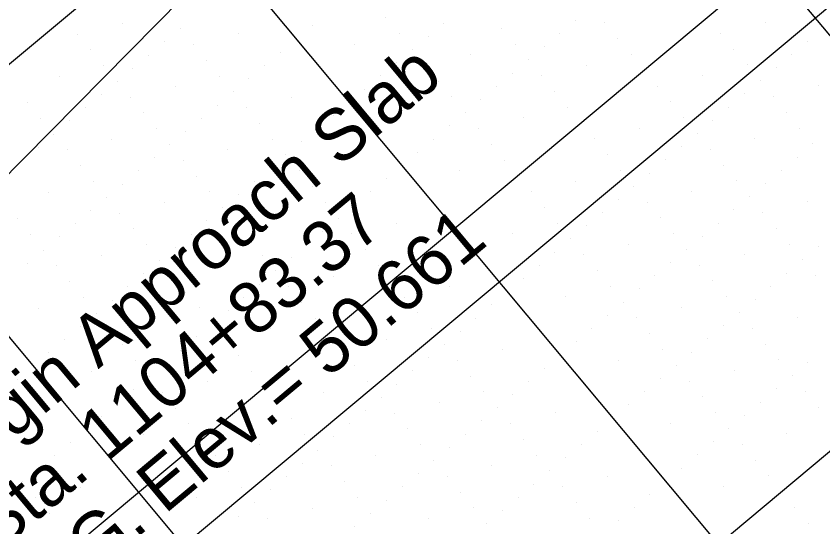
# Model space of a CAD drawing. Extents: x 2042995 to 2043795, y 305365 to 306249.
# Drawn here: x 2043257.9 to 2043297.1, y 305885.54 to 305910.36 of the extents above; entities that cross this region are included whole.
import ezdxf

# ---------------------------------------------------------------- set-up
doc = ezdxf.new("R2010")
doc.units = 0
for name, color, linetype in [('BR_AUTO DIMENSION', 7, 'Continuous'), ('BR_CONCRETE', 7, 'Continuous'), ('BR_GRID DOTS', 7, 'Continuous'), ('BR_GRID LINES', 7, 'Continuous'), ('BR_TEXT', 7, 'Continuous')]:
    doc.layers.add(name, color=color, linetype=linetype)

msp = doc.modelspace()

# ---------------------------------------------------------------- linework, layer by layer
at = {"layer": 'BR_AUTO DIMENSION'}
for p, q in [((2043259.789, 305879.429), (2043308.056, 305919.741)), ((2043269.649, 305914.959), (2043247.253, 305892.292))]:
    msp.add_line(p, q, dxfattribs=at)
at = {"layer": 'BR_CONCRETE'}
msp.add_spline([(2043139.109, 306017.548), (2043148.199, 306007.16), (2043160.233, 305993.368), (2043172.245, 305979.557), (2043184.234, 305965.727), (2043196.201, 305951.879), (2043208.145, 305938.012), (2043220.067, 305924.126), (2043231.966, 305910.221), (2043243.843, 305896.297), (2043255.698, 305882.355), (2043267.529, 305868.394), (2043279.339, 305854.414), (2043291.126, 305840.415), (2043302.89, 305826.398), (2043314.632, 305812.361), (2043326.352, 305798.306), (2043338.049, 305784.233), (2043349.724, 305770.14), (2043361.376, 305756.029), (2043373.005, 305741.899), (2043384.613, 305727.75), (2043396.197, 305713.582), (2043407.76, 305699.396), (2043419.299, 305685.191), (2043430.817, 305670.967), (2043442.311, 305656.724), (2043453.784, 305642.463), (2043465.234, 305628.182), (2043476.661, 305613.883), (2043488.066, 305599.566), (2043499.448, 305585.229), (2043510.808, 305570.874), (2043522.146, 305556.5), (2043533.461, 305542.107), (2043544.753, 305527.695), (2043547.219, 305524.543)], degree=3, dxfattribs=at)
at = {"layer": 'BR_GRID DOTS'}
for p, q in [((2043263.063, 305910.004), (2043263.063, 305910.004)), ((2043275.867, 305910.274), (2043275.867, 305910.274)), ((2043278.684, 305910.021), (2043278.684, 305910.021)), ((2043285.085, 305910.156), (2043285.085, 305910.156)), ((2043286.494, 305910.03), (2043286.494, 305910.03)), ((2043294.304, 305910.038), (2043294.304, 305910.038)), ((2043265.88, 305909.751), (2043265.88, 305909.751)), ((2043272.282, 305909.886), (2043272.282, 305909.886)), ((2043281.501, 305909.768), (2043281.501, 305909.768)), ((2043260.887, 305909.49), (2043260.887, 305909.49)), ((2043268.697, 305909.498), (2043268.697, 305909.498)), ((2043271.514, 305909.245), (2043271.514, 305909.245)), ((2043276.508, 305909.507), (2043276.508, 305909.507)), ((2043277.916, 305909.38), (2043277.916, 305909.38)), ((2043284.318, 305909.515), (2043284.318, 305909.515)), ((2043287.135, 305909.262), (2043287.135, 305909.262)), ((2043292.128, 305909.524), (2043292.128, 305909.524)), ((2043265.113, 305909.11), (2043265.113, 305909.11)), ((2043266.521, 305908.984), (2043266.521, 305908.984)), ((2043274.332, 305908.992), (2043274.332, 305908.992)), ((2043282.142, 305909.001), (2043282.142, 305909.001)), ((2043283.55, 305908.874), (2043283.55, 305908.874)), ((2043296.354, 305909.144), (2043296.354, 305909.144)), ((2043261.528, 305908.722), (2043261.528, 305908.722)), ((2043264.345, 305908.469), (2043264.345, 305908.469)), ((2043270.747, 305908.604), (2043270.747, 305908.604)), ((2043277.149, 305908.739), (2043277.149, 305908.739)), ((2043279.966, 305908.486), (2043279.966, 305908.486)), ((2043287.776, 305908.495), (2043287.776, 305908.495)), ((2043292.769, 305908.756), (2043292.769, 305908.756)), ((2043295.586, 305908.503), (2043295.586, 305908.503)), ((2043267.162, 305908.216), (2043267.162, 305908.216)), ((2043276.381, 305908.098), (2043276.381, 305908.098)), ((2043282.783, 305908.233), (2043282.783, 305908.233)), ((2043262.169, 305907.954), (2043262.169, 305907.954)), ((2043263.578, 305907.828), (2043263.578, 305907.828)), ((2043269.979, 305907.963), (2043269.979, 305907.963)), ((2043277.79, 305907.972), (2043277.79, 305907.972)), ((2043285.6, 305907.98), (2043285.6, 305907.98)), ((2043293.41, 305907.989), (2043293.41, 305907.989)), ((2043294.819, 305907.862), (2043294.819, 305907.862)), ((2043259.993, 305907.44), (2043259.993, 305907.44)), ((2043267.803, 305907.449), (2043267.803, 305907.449)), ((2043269.212, 305907.322), (2043269.212, 305907.322)), ((2043275.614, 305907.457), (2043275.614, 305907.457)), ((2043282.015, 305907.592), (2043282.015, 305907.592)), ((2043283.424, 305907.466), (2043283.424, 305907.466)), ((2043291.234, 305907.474), (2043291.234, 305907.474)), ((2043294.051, 305907.221), (2043294.051, 305907.221)), ((2043262.81, 305907.187), (2043262.81, 305907.187)), ((2043265.627, 305906.934), (2043265.627, 305906.934)), ((2043278.431, 305907.204), (2043278.431, 305907.204)), ((2043281.248, 305906.951), (2043281.248, 305906.951)), ((2043289.058, 305906.96), (2043289.058, 305906.96)), ((2043296.868, 305906.968), (2043296.868, 305906.968)), ((2043262.043, 305906.546), (2043262.043, 305906.546)), ((2043268.444, 305906.681), (2043268.444, 305906.681)), ((2043274.846, 305906.816), (2043274.846, 305906.816)), ((2043279.072, 305906.437), (2043279.072, 305906.437)), ((2043284.065, 305906.698), (2043284.065, 305906.698)), ((2043293.284, 305906.58), (2043293.284, 305906.58)), ((2043294.692, 305906.454), (2043294.692, 305906.454)), ((2043258.458, 305906.158), (2043258.458, 305906.158)), ((2043263.451, 305906.419), (2043263.451, 305906.419)), ((2043267.677, 305906.04), (2043267.677, 305906.04)), ((2043271.261, 305906.428), (2043271.261, 305906.428)), ((2043274.079, 305906.175), (2043274.079, 305906.175)), ((2043280.48, 305906.31), (2043280.48, 305906.31)), ((2043289.699, 305906.192), (2043289.699, 305906.192)), ((2043261.275, 305905.905), (2043261.275, 305905.905)), ((2043264.092, 305905.652), (2043264.092, 305905.652)), ((2043269.085, 305905.913), (2043269.085, 305905.913)), ((2043276.896, 305905.922), (2043276.896, 305905.922)), ((2043279.713, 305905.669), (2043279.713, 305905.669)), ((2043284.706, 305905.931), (2043284.706, 305905.931)), ((2043292.516, 305905.939), (2043292.516, 305905.939)), ((2043295.333, 305905.686), (2043295.333, 305905.686)), ((2043259.099, 305905.39), (2043259.099, 305905.39)), ((2043260.508, 305905.264), (2043260.508, 305905.264)), ((2043266.909, 305905.399), (2043266.909, 305905.399)), ((2043273.311, 305905.534), (2043273.311, 305905.534)), ((2043282.53, 305905.416), (2043282.53, 305905.416)), ((2043290.34, 305905.425), (2043290.34, 305905.425)), ((2043291.749, 305905.298), (2043291.749, 305905.298)), ((2043264.733, 305904.884), (2043264.733, 305904.884)), ((2043269.726, 305905.146), (2043269.726, 305905.146)), ((2043272.544, 305904.893), (2043272.544, 305904.893)), ((2043278.945, 305905.028), (2043278.945, 305905.028)), ((2043280.354, 305904.902), (2043280.354, 305904.902)), ((2043288.164, 305904.91), (2043288.164, 305904.91)), ((2043295.974, 305904.919), (2043295.974, 305904.919)), ((2043259.74, 305904.623), (2043259.74, 305904.623)), ((2043266.142, 305904.758), (2043266.142, 305904.758)), ((2043290.981, 305904.657), (2043290.981, 305904.657)), ((2043262.557, 305904.37), (2043262.557, 305904.37)), ((2043265.374, 305904.117), (2043265.374, 305904.117)), ((2043270.367, 305904.378), (2043270.367, 305904.378)), ((2043271.776, 305904.252), (2043271.776, 305904.252)), ((2043278.178, 305904.387), (2043278.178, 305904.387)), ((2043280.995, 305904.134), (2043280.995, 305904.134)), ((2043285.988, 305904.396), (2043285.988, 305904.396)), ((2043293.798, 305904.404), (2043293.798, 305904.404)), ((2043296.615, 305904.151), (2043296.615, 305904.151)), ((2043258.973, 305903.982), (2043258.973, 305903.982)), ((2043260.381, 305903.855), (2043260.381, 305903.855)), ((2043268.191, 305903.864), (2043268.191, 305903.864)), ((2043277.41, 305903.746), (2043277.41, 305903.746)), ((2043290.214, 305904.016), (2043290.214, 305904.016)), ((2043291.622, 305903.89), (2043291.622, 305903.89)), ((2043258.205, 305903.341), (2043258.205, 305903.341)), ((2043264.607, 305903.476), (2043264.607, 305903.476)), ((2043266.015, 305903.349), (2043266.015, 305903.349)), ((2043271.008, 305903.611), (2043271.008, 305903.611)), ((2043273.826, 305903.358), (2043273.826, 305903.358)), ((2043281.636, 305903.366), (2043281.636, 305903.366)), ((2043286.629, 305903.628), (2043286.629, 305903.628)), ((2043289.446, 305903.375), (2043289.446, 305903.375)), ((2043295.848, 305903.51), (2043295.848, 305903.51)), ((2043261.022, 305903.088), (2043261.022, 305903.088)), ((2043270.241, 305902.97), (2043270.241, 305902.97)), ((2043276.643, 305903.105), (2043276.643, 305903.105)), ((2043292.263, 305903.122), (2043292.263, 305903.122)), ((2043263.839, 305902.835), (2043263.839, 305902.835)), ((2043266.656, 305902.582), (2043266.656, 305902.582)), ((2043271.65, 305902.843), (2043271.65, 305902.843)), ((2043279.46, 305902.852), (2043279.46, 305902.852)), ((2043287.27, 305902.861), (2043287.27, 305902.861)), ((2043288.679, 305902.734), (2043288.679, 305902.734)), ((2043295.08, 305902.869), (2043295.08, 305902.869)), ((2043261.663, 305902.32), (2043261.663, 305902.32)), ((2043263.072, 305902.194), (2043263.072, 305902.194)), ((2043269.473, 305902.329), (2043269.473, 305902.329)), ((2043275.875, 305902.464), (2043275.875, 305902.464)), ((2043285.094, 305902.346), (2043285.094, 305902.346)), ((2043292.904, 305902.355), (2043292.904, 305902.355)), ((2043294.313, 305902.228), (2043294.313, 305902.228)), ((2043259.487, 305901.806), (2043259.487, 305901.806)), ((2043267.297, 305901.814), (2043267.297, 305901.814)), ((2043272.291, 305902.076), (2043272.291, 305902.076)), ((2043275.108, 305901.823), (2043275.108, 305901.823)), ((2043282.918, 305901.831), (2043282.918, 305901.831)), ((2043287.911, 305902.093), (2043287.911, 305902.093)), ((2043290.728, 305901.84), (2043290.728, 305901.84)), ((2043262.304, 305901.553), (2043262.304, 305901.553)), ((2043268.706, 305901.688), (2043268.706, 305901.688)), ((2043287.144, 305901.452), (2043287.144, 305901.452)), ((2043293.545, 305901.587), (2043293.545, 305901.587)), ((2043265.121, 305901.3), (2043265.121, 305901.3)), ((2043267.938, 305901.047), (2043267.938, 305901.047)), ((2043272.932, 305901.308), (2043272.932, 305901.308)), ((2043274.34, 305901.182), (2043274.34, 305901.182)), ((2043283.559, 305901.064), (2043283.559, 305901.064)), ((2043288.552, 305901.325), (2043288.552, 305901.325)), ((2043292.778, 305900.946), (2043292.778, 305900.946)), ((2043296.362, 305901.334), (2043296.362, 305901.334)), ((2043261.537, 305900.912), (2043261.537, 305900.912)), ((2043262.945, 305900.785), (2043262.945, 305900.785)), ((2043270.756, 305900.794), (2043270.756, 305900.794)), ((2043286.376, 305900.811), (2043286.376, 305900.811)), ((2043289.193, 305900.558), (2043289.193, 305900.558)), ((2043294.186, 305900.82), (2043294.186, 305900.82)), ((2043257.952, 305900.524), (2043257.952, 305900.524)), ((2043260.769, 305900.271), (2043260.769, 305900.271)), ((2043267.171, 305900.406), (2043267.171, 305900.406)), ((2043268.579, 305900.279), (2043268.579, 305900.279)), ((2043273.573, 305900.541), (2043273.573, 305900.541)), ((2043276.39, 305900.288), (2043276.39, 305900.288)), ((2043284.2, 305900.296), (2043284.2, 305900.296)), ((2043285.608, 305900.17), (2043285.608, 305900.17)), ((2043292.01, 305900.305), (2043292.01, 305900.305)), ((2043263.586, 305900.018), (2043263.586, 305900.018)), ((2043272.805, 305899.9), (2043272.805, 305899.9)), ((2043274.214, 305899.773), (2043274.214, 305899.773)), ((2043282.024, 305899.782), (2043282.024, 305899.782)), ((2043289.834, 305899.79), (2043289.834, 305899.79)), ((2043294.827, 305900.052), (2043294.827, 305900.052)), ((2043258.593, 305899.756), (2043258.593, 305899.756)), ((2043260.002, 305899.63), (2043260.002, 305899.63)), ((2043266.403, 305899.765), (2043266.403, 305899.765)), ((2043269.22, 305899.512), (2043269.22, 305899.512)), ((2043284.841, 305899.529), (2043284.841, 305899.529)), ((2043291.243, 305899.664), (2043291.243, 305899.664)), ((2043259.234, 305898.989), (2043259.234, 305898.989)), ((2043264.227, 305899.25), (2043264.227, 305899.25)), ((2043265.636, 305899.124), (2043265.636, 305899.124)), ((2043272.038, 305899.259), (2043272.038, 305899.259)), ((2043274.855, 305899.006), (2043274.855, 305899.006)), ((2043287.658, 305899.276), (2043287.658, 305899.276)), ((2043290.475, 305899.023), (2043290.475, 305899.023)), ((2043295.468, 305899.284), (2043295.468, 305899.284)), ((2043296.877, 305899.158), (2043296.877, 305899.158)), ((2043262.051, 305898.736), (2043262.051, 305898.736)), ((2043269.861, 305898.744), (2043269.861, 305898.744)), ((2043271.27, 305898.618), (2043271.27, 305898.618)), ((2043284.073, 305898.888), (2043284.073, 305898.888)), ((2043285.482, 305898.761), (2043285.482, 305898.761)), ((2043293.292, 305898.77), (2043293.292, 305898.77)), ((2043258.467, 305898.348), (2043258.467, 305898.348)), ((2043259.875, 305898.221), (2043259.875, 305898.221)), ((2043264.868, 305898.483), (2043264.868, 305898.483)), ((2043267.685, 305898.23), (2043267.685, 305898.23)), ((2043275.496, 305898.238), (2043275.496, 305898.238)), ((2043283.306, 305898.247), (2043283.306, 305898.247)), ((2043289.708, 305898.382), (2043289.708, 305898.382)), ((2043291.116, 305898.255), (2043291.116, 305898.255)), ((2043296.109, 305898.517), (2043296.109, 305898.517)), ((2043264.101, 305897.842), (2043264.101, 305897.842)), ((2043270.503, 305897.977), (2043270.503, 305897.977)), ((2043286.123, 305897.994), (2043286.123, 305897.994)), ((2043295.342, 305897.876), (2043295.342, 305897.876)), ((2043260.516, 305897.454), (2043260.516, 305897.454)), ((2043265.509, 305897.715), (2043265.509, 305897.715)), ((2043273.32, 305897.724), (2043273.32, 305897.724)), ((2043282.538, 305897.606), (2043282.538, 305897.606)), ((2043288.94, 305897.741), (2043288.94, 305897.741)), ((2043291.757, 305897.488), (2043291.757, 305897.488)), ((2043296.75, 305897.749), (2043296.75, 305897.749)), ((2043263.333, 305897.201), (2043263.333, 305897.201)), ((2043269.735, 305897.336), (2043269.735, 305897.336)), ((2043271.144, 305897.209), (2043271.144, 305897.209)), ((2043278.954, 305897.218), (2043278.954, 305897.218)), ((2043286.764, 305897.226), (2043286.764, 305897.226)), ((2043288.173, 305897.1), (2043288.173, 305897.1)), ((2043294.574, 305897.235), (2043294.574, 305897.235)), ((2043261.157, 305896.686), (2043261.157, 305896.686)), ((2043266.15, 305896.948), (2043266.15, 305896.948)), ((2043268.967, 305896.695), (2043268.967, 305896.695)), ((2043276.778, 305896.703), (2043276.778, 305896.703)), ((2043281.771, 305896.965), (2043281.771, 305896.965)), ((2043284.588, 305896.712), (2043284.588, 305896.712)), ((2043292.398, 305896.72), (2043292.398, 305896.72)), ((2043262.566, 305896.56), (2043262.566, 305896.56)), ((2043271.785, 305896.442), (2043271.785, 305896.442)), ((2043281.003, 305896.324), (2043281.003, 305896.324)), ((2043287.405, 305896.459), (2043287.405, 305896.459)), ((2043293.807, 305896.594), (2043293.807, 305896.594)), ((2043258.981, 305896.172), (2043258.981, 305896.172)), ((2043261.798, 305895.919), (2043261.798, 305895.919)), ((2043266.791, 305896.18), (2043266.791, 305896.18)), ((2043268.2, 305896.054), (2043268.2, 305896.054)), ((2043277.419, 305895.936), (2043277.419, 305895.936)), ((2043290.222, 305896.206), (2043290.222, 305896.206)), ((2043293.039, 305895.953), (2043293.039, 305895.953)), ((2043264.615, 305895.666), (2043264.615, 305895.666)), ((2043272.426, 305895.674), (2043272.426, 305895.674)), ((2043280.236, 305895.683), (2043280.236, 305895.683)), ((2043286.638, 305895.818), (2043286.638, 305895.818)), ((2043288.046, 305895.691), (2043288.046, 305895.691)), ((2043295.856, 305895.7), (2043295.856, 305895.7)), ((2043261.031, 305895.278), (2043261.031, 305895.278)), ((2043262.439, 305895.151), (2043262.439, 305895.151)), ((2043267.432, 305895.413), (2043267.432, 305895.413)), ((2043270.25, 305895.16), (2043270.25, 305895.16)), ((2043278.06, 305895.168), (2043278.06, 305895.168)), ((2043285.87, 305895.177), (2043285.87, 305895.177)), ((2043292.272, 305895.312), (2043292.272, 305895.312)), ((2043293.68, 305895.185), (2043293.68, 305895.185)), ((2043266.665, 305894.772), (2043266.665, 305894.772)), ((2043279.468, 305895.042), (2043279.468, 305895.042)), ((2043288.687, 305894.924), (2043288.687, 305894.924)), ((2043260.263, 305894.637), (2043260.263, 305894.637)), ((2043263.08, 305894.384), (2043263.08, 305894.384)), ((2043268.073, 305894.645), (2043268.073, 305894.645)), ((2043275.884, 305894.654), (2043275.884, 305894.654)), ((2043278.701, 305894.401), (2043278.701, 305894.401)), ((2043285.103, 305894.536), (2043285.103, 305894.536)), ((2043291.504, 305894.671), (2043291.504, 305894.671)), ((2043294.321, 305894.418), (2043294.321, 305894.418)), ((2043259.496, 305893.996), (2043259.496, 305893.996)), ((2043265.897, 305894.131), (2043265.897, 305894.131)), ((2043273.708, 305894.139), (2043273.708, 305894.139)), ((2043281.518, 305894.148), (2043281.518, 305894.148)), ((2043284.335, 305893.895), (2043284.335, 305893.895)), ((2043289.328, 305894.156), (2043289.328, 305894.156)), ((2043290.737, 305894.03), (2043290.737, 305894.03)), ((2043263.721, 305893.616), (2043263.721, 305893.616)), ((2043268.714, 305893.878), (2043268.714, 305893.878)), ((2043277.933, 305893.76), (2043277.933, 305893.76)), ((2043279.342, 305893.633), (2043279.342, 305893.633)), ((2043287.152, 305893.642), (2043287.152, 305893.642)), ((2043294.962, 305893.65), (2043294.962, 305893.65)), ((2043296.371, 305893.524), (2043296.371, 305893.524)), ((2043258.728, 305893.355), (2043258.728, 305893.355)), ((2043265.13, 305893.49), (2043265.13, 305893.49)), ((2043269.356, 305893.11), (2043269.356, 305893.11)), ((2043274.349, 305893.372), (2043274.349, 305893.372)), ((2043277.166, 305893.119), (2043277.166, 305893.119)), ((2043283.567, 305893.254), (2043283.567, 305893.254)), ((2043289.969, 305893.389), (2043289.969, 305893.389)), ((2043292.786, 305893.136), (2043292.786, 305893.136)), ((2043257.961, 305892.713), (2043257.961, 305892.713)), ((2043261.545, 305893.102), (2043261.545, 305893.102)), ((2043264.362, 305892.849), (2043264.362, 305892.849)), ((2043279.983, 305892.866), (2043279.983, 305892.866)), ((2043289.202, 305892.748), (2043289.202, 305892.748)), ((2043295.603, 305892.883), (2043295.603, 305892.883)), ((2043267.179, 305892.596), (2043267.179, 305892.596)), ((2043274.99, 305892.604), (2043274.99, 305892.604)), ((2043276.398, 305892.478), (2043276.398, 305892.478)), ((2043282.8, 305892.613), (2043282.8, 305892.613)), ((2043290.61, 305892.621), (2043290.61, 305892.621)), ((2043263.595, 305892.208), (2043263.595, 305892.208)), ((2043265.003, 305892.081), (2043265.003, 305892.081)), ((2043272.814, 305892.09), (2043272.814, 305892.09)), ((2043280.624, 305892.098), (2043280.624, 305892.098)), ((2043282.032, 305891.972), (2043282.032, 305891.972)), ((2043288.434, 305892.107), (2043288.434, 305892.107)), ((2043294.836, 305892.242), (2043294.836, 305892.242)), ((2043296.244, 305892.115), (2043296.244, 305892.115)), ((2043262.827, 305891.566), (2043262.827, 305891.566)), ((2043270.638, 305891.575), (2043270.638, 305891.575)), ((2043275.631, 305891.837), (2043275.631, 305891.837)), ((2043278.448, 305891.584), (2043278.448, 305891.584)), ((2043291.251, 305891.854), (2043291.251, 305891.854)), ((2043294.068, 305891.601), (2043294.068, 305891.601)), ((2043265.644, 305891.313), (2043265.644, 305891.313)), ((2043274.863, 305891.196), (2043274.863, 305891.196)), ((2043281.265, 305891.331), (2043281.265, 305891.331)), ((2043287.667, 305891.466), (2043287.667, 305891.466)), ((2043296.885, 305891.348), (2043296.885, 305891.348)), ((2043262.06, 305890.925), (2043262.06, 305890.925)), ((2043271.279, 305890.808), (2043271.279, 305890.808)), ((2043276.272, 305891.069), (2043276.272, 305891.069)), ((2043284.082, 305891.078), (2043284.082, 305891.078)), ((2043286.899, 305890.825), (2043286.899, 305890.825)), ((2043291.892, 305891.086), (2043291.892, 305891.086)), ((2043293.301, 305890.96), (2043293.301, 305890.96)), ((2043258.475, 305890.537), (2043258.475, 305890.537)), ((2043266.285, 305890.546), (2043266.285, 305890.546)), ((2043274.096, 305890.555), (2043274.096, 305890.555)), ((2043280.497, 305890.69), (2043280.497, 305890.69)), ((2043281.906, 305890.563), (2043281.906, 305890.563)), ((2043289.716, 305890.572), (2043289.716, 305890.572)), ((2043261.292, 305890.284), (2043261.292, 305890.284)), ((2043264.109, 305890.031), (2043264.109, 305890.031)), ((2043271.92, 305890.04), (2043271.92, 305890.04)), ((2043276.913, 305890.302), (2043276.913, 305890.302)), ((2043279.73, 305890.049), (2043279.73, 305890.049)), ((2043286.132, 305890.184), (2043286.132, 305890.184)), ((2043292.533, 305890.319), (2043292.533, 305890.319)), ((2043295.35, 305890.066), (2043295.35, 305890.066)), ((2043260.525, 305889.643), (2043260.525, 305889.643)), ((2043273.328, 305889.914), (2043273.328, 305889.914)), ((2043282.547, 305889.796), (2043282.547, 305889.796)), ((2043291.766, 305889.678), (2043291.766, 305889.678)), ((2043269.744, 305889.525), (2043269.744, 305889.525)), ((2043272.561, 305889.272), (2043272.561, 305889.272)), ((2043277.554, 305889.534), (2043277.554, 305889.534)), ((2043278.962, 305889.408), (2043278.962, 305889.408)), ((2043285.364, 305889.543), (2043285.364, 305889.543)), ((2043293.174, 305889.551), (2043293.174, 305889.551)), ((2043259.757, 305889.002), (2043259.757, 305889.002)), ((2043267.567, 305889.011), (2043267.567, 305889.011)), ((2043275.378, 305889.02), (2043275.378, 305889.02)), ((2043283.188, 305889.028), (2043283.188, 305889.028)), ((2043284.597, 305888.902), (2043284.597, 305888.902)), ((2043290.998, 305889.037), (2043290.998, 305889.037)), ((2043271.793, 305888.631), (2043271.793, 305888.631)), ((2043273.202, 305888.505), (2043273.202, 305888.505)), ((2043278.195, 305888.767), (2043278.195, 305888.767)), ((2043281.012, 305888.514), (2043281.012, 305888.514)), ((2043293.815, 305888.784), (2043293.815, 305888.784)), ((2043258.99, 305888.361), (2043258.99, 305888.361)), ((2043268.209, 305888.243), (2043268.209, 305888.243)), ((2043277.427, 305888.125), (2043277.427, 305888.125)), ((2043283.829, 305888.261), (2043283.829, 305888.261)), ((2043290.231, 305888.396), (2043290.231, 305888.396)), ((2043294.456, 305888.016), (2043294.456, 305888.016)), ((2043258.222, 305887.72), (2043258.222, 305887.72)), ((2043271.026, 305887.99), (2043271.026, 305887.99)), ((2043273.843, 305887.737), (2043273.843, 305887.737)), ((2043278.836, 305887.999), (2043278.836, 305887.999)), ((2043283.061, 305887.62), (2043283.061, 305887.62)), ((2043286.646, 305888.008), (2043286.646, 305888.008)), ((2043289.463, 305887.755), (2043289.463, 305887.755)), ((2043261.039, 305887.467), (2043261.039, 305887.467)), ((2043268.85, 305887.476), (2043268.85, 305887.476)), ((2043270.258, 305887.349), (2043270.258, 305887.349)), ((2043276.66, 305887.484), (2043276.66, 305887.484)), ((2043279.477, 305887.231), (2043279.477, 305887.231)), ((2043284.47, 305887.493), (2043284.47, 305887.493)), ((2043292.28, 305887.502), (2043292.28, 305887.502)), ((2043258.863, 305886.953), (2043258.863, 305886.953)), ((2043266.673, 305886.961), (2043266.673, 305886.961)), ((2043274.484, 305886.97), (2043274.484, 305886.97)), ((2043275.892, 305886.843), (2043275.892, 305886.843)), ((2043282.294, 305886.978), (2043282.294, 305886.978)), ((2043288.696, 305887.114), (2043288.696, 305887.114)), ((2043269.491, 305886.708), (2043269.491, 305886.708)), ((2043272.308, 305886.455), (2043272.308, 305886.455)), ((2043280.118, 305886.464), (2043280.118, 305886.464)), ((2043285.111, 305886.726), (2043285.111, 305886.726)), ((2043287.928, 305886.473), (2043287.928, 305886.473)), ((2043295.738, 305886.481), (2043295.738, 305886.481)), ((2043259.504, 305886.185), (2043259.504, 305886.185)), ((2043268.723, 305886.067), (2043268.723, 305886.067)), ((2043275.125, 305886.202), (2043275.125, 305886.202)), ((2043281.526, 305886.337), (2043281.526, 305886.337)), ((2043270.132, 305885.941), (2043270.132, 305885.941)), ((2043277.942, 305885.949), (2043277.942, 305885.949)), ((2043280.759, 305885.696), (2043280.759, 305885.696)), ((2043285.752, 305885.958), (2043285.752, 305885.958)), ((2043287.161, 305885.831), (2043287.161, 305885.831)), ((2043296.379, 305885.714), (2043296.379, 305885.714)), ((2043274.357, 305885.561), (2043274.357, 305885.561))]:
    msp.add_line(p, q, dxfattribs=at)
at = {"layer": 'BR_GRID LINES'}
for p, q in [((2043168.489, 306063.801), (2043600.112, 305547.005)), ((2043153.138, 306050.98), (2043584.762, 305534.185)), ((2043137.788, 306038.16), (2043569.411, 305521.364)), ((2043297.087, 305941.026), (2043143.583, 305812.821)), ((2043309.908, 305925.676), (2043156.404, 305797.471)), ((2043322.728, 305910.326), (2043169.224, 305782.12))]:
    msp.add_line(p, q, dxfattribs=at)

# ---------------------------------------------------------------- texts
at = {"layer": 'BR_TEXT'}
for s, p in [('Begin Approach Slab', (2043254.614, 305887.117)), ('Sta. 1104+83.37', (2043257.018, 305884.239)), ('F.G. Elev.= 50.661', (2043259.422, 305881.361))]:
    msp.add_text(s, height=2.5, rotation=39.8684, dxfattribs=at).set_placement(p)

doc.saveas('drawing.dxf')
